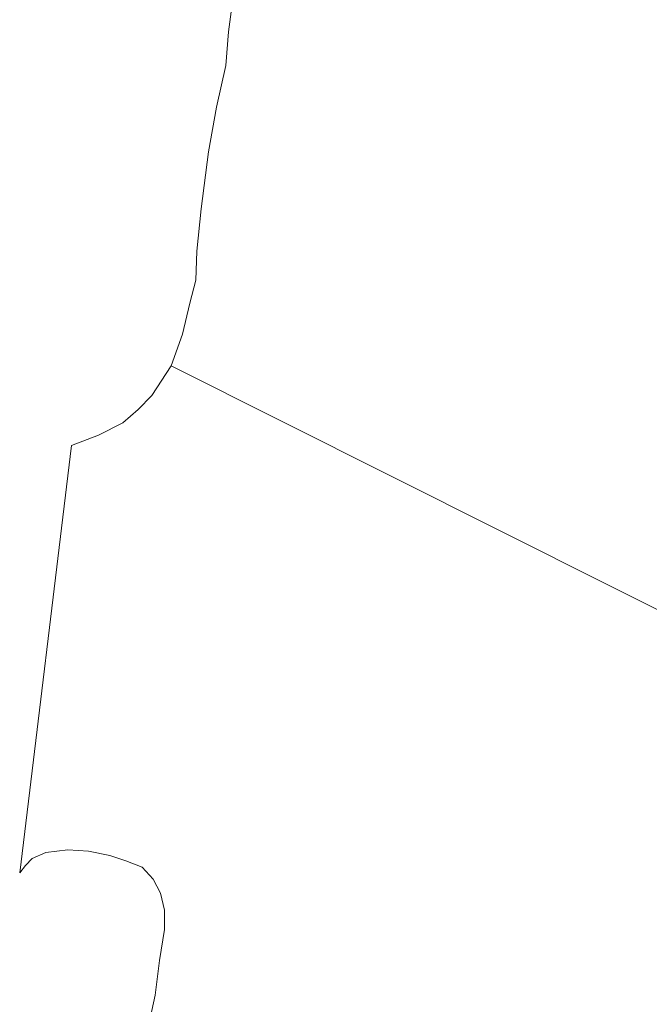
# Model space of a CAD drawing. Extents: x 184422 to 188298, y 343471 to 350189.
# Tile 493 of 513: x 186871 to 186970, y 349590 to 349745. Entities that reach past the tile are written whole.
import ezdxf

# ---------------------------------------------------------------- set-up
doc = ezdxf.new("R2010")
doc.units = 0
doc.layers.add('B-WA-OG-WATER-GV', color=252, linetype='Continuous', lineweight=18)

msp = doc.modelspace()

# ---------------------------------------------------------------- linework, layer by layer
at = {"layer": 'B-WA-OG-WATER-GV', "flags": 128}
for points in [[(186904.201, 349748.206), (186903.561, 349743.522), (186903.117, 349738.202), (186901.665, 349731.658), (186900.436, 349724.619), (186899.264, 349715.636), (186898.592, 349708.977), (186898.429, 349704.41), (186897.457, 349700.782), (186896.337, 349695.896), (186894.516, 349690.905), (186980.8, 349647.617), (186983.762, 349663.417), (186986.098, 349676.718), (186988.07, 349687.554), (186990.403, 349699.422), (186991.586, 349709.397), (186993.422, 349721.09), (186994.808, 349732.677), (186995.743, 349742.555), (186996.659, 349751.139)], [(186904.201, 349748.206), (186903.561, 349743.522), (186903.117, 349738.202), (186901.665, 349731.658), (186900.436, 349724.619), (186899.264, 349715.636), (186898.592, 349708.977), (186898.429, 349704.41), (186897.457, 349700.782), (186896.337, 349695.896), (186894.516, 349690.905), (186980.8, 349647.617), (186983.762, 349663.417), (186986.098, 349676.718), (186988.07, 349687.554), (186990.403, 349699.422), (186991.586, 349709.397), (186993.422, 349721.09), (186994.808, 349732.677), (186995.743, 349742.555), (186996.659, 349751.139)], [(186904.201, 349748.206), (186903.561, 349743.522), (186903.117, 349738.202), (186901.665, 349731.658), (186900.436, 349724.619), (186899.264, 349715.636), (186898.592, 349708.977), (186898.429, 349704.41), (186897.457, 349700.782), (186896.337, 349695.896), (186894.516, 349690.905), (186980.8, 349647.617), (186983.762, 349663.417), (186986.098, 349676.718), (186988.07, 349687.554), (186990.403, 349699.422), (186991.586, 349709.397), (186993.422, 349721.09), (186994.808, 349732.677), (186995.743, 349742.555), (186996.659, 349751.139)], [(186980.8, 349647.617), (186894.516, 349690.905), (186891.479, 349686.23), (186889.364, 349684.011), (186886.951, 349681.948), (186883.132, 349679.99), (186878.848, 349678.343), (186870.712, 349611.052), (186871.638, 349612.203), (186872.692, 349613.324), (186874.842, 349614.258), (186878.285, 349614.701), (186881.528, 349614.489), (186884.903, 349613.799), (186887.423, 349612.979), (186889.995, 349611.982), (186891.727, 349610.083), (186892.862, 349607.863), (186893.514, 349605.2), (186893.481, 349602.165), (186892.688, 349597.277), (186892.01, 349591.825), (186890.599, 349585.325)], [(186980.8, 349647.617), (186894.516, 349690.905), (186891.479, 349686.23), (186889.364, 349684.011), (186886.951, 349681.948), (186883.132, 349679.99), (186878.848, 349678.343), (186870.712, 349611.052), (186871.638, 349612.203), (186872.692, 349613.324), (186874.842, 349614.258), (186878.285, 349614.701), (186881.528, 349614.489), (186884.903, 349613.799), (186887.423, 349612.979), (186889.995, 349611.982), (186891.727, 349610.083), (186892.862, 349607.863), (186893.514, 349605.2), (186893.481, 349602.165), (186892.688, 349597.277), (186892.01, 349591.825), (186890.599, 349585.325)], [(186980.8, 349647.617), (186894.516, 349690.905), (186891.479, 349686.23), (186889.364, 349684.011), (186886.951, 349681.948), (186883.132, 349679.99), (186878.848, 349678.343), (186870.712, 349611.052), (186871.638, 349612.203), (186872.692, 349613.324), (186874.842, 349614.258), (186878.285, 349614.701), (186881.528, 349614.489), (186884.903, 349613.799), (186887.423, 349612.979), (186889.995, 349611.982), (186891.727, 349610.083), (186892.862, 349607.863), (186893.514, 349605.2), (186893.481, 349602.165), (186892.688, 349597.277), (186892.01, 349591.825), (186890.599, 349585.325)]]:
    msp.add_lwpolyline(points, dxfattribs=at)

doc.saveas('drawing.dxf')
